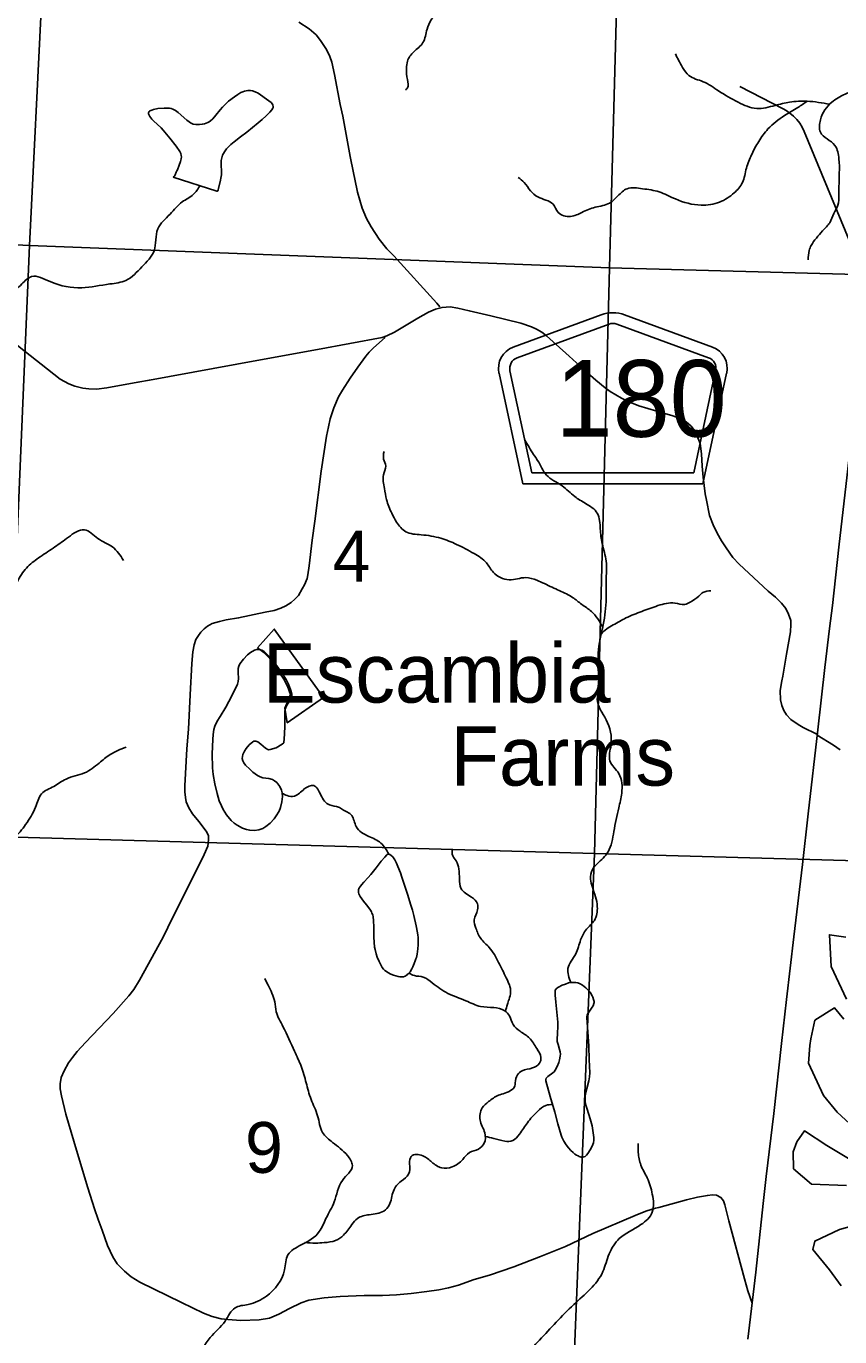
# Model space of a CAD drawing. Extents: x 1219626 to 1426462, y 456797 to 752399.
# Drawn here: x 1292936 to 1300144, y 712988 to 724598 of the extents above; entities that cross this region are included whole.
import ezdxf

# ---------------------------------------------------------------- set-up
doc = ezdxf.new("R2010")
doc.units = 0
for name, color, linetype in [('Communities and Subdivisions Names without Post Office', 7, 'Continuous'), ('County Routes Highway Center Lines', 7, 'Continuous'), ('Lakes and Ponds', 7, 'Continuous'), ('Local Roads Improved', 7, 'Continuous'), ('Local Roads Paved', 7, 'Continuous'), ('Masks', 7, 'Continuous'), ('Narrow River Creek and Branch and Slough', 7, 'Continuous'), ('Roadshields County Roads', 7, 'Continuous'), ('Section Lines', 7, 'Continuous'), ('Section Numbers', 7, 'Continuous'), ('State Routes Highway Center Lines', 7, 'Continuous')]:
    doc.layers.add(name, color=color, linetype=linetype)

msp = doc.modelspace()

# ---------------------------------------------------------------- linework, layer by layer
at = {"layer": 'County Routes Highway Center Lines'}
msp.add_lwpolyline([(1292858, 721771), (1293238, 721472), (1293315, 721429), (1293368, 721410), (1293438, 721393), (1293492, 721385), (1293560, 721384), (1293650, 721394), (1293925, 721444), (1294028, 721463), (1294980, 721638), (1295518, 721735), (1296091, 721840), (1296131, 721856), (1296199, 721887), (1296405, 722011), (1296501, 722065), (1296563, 722093), (1296620, 722107), (1296693, 722111), (1296760, 722100), (1296861, 722078), (1297052, 722032), (1297317, 721967), (1297412, 721935), (1297456, 721914), (1297504, 721887), (1297547, 721856), (1297747, 721675), (1297908, 721528), (1297983, 721462), (1298065, 721395), (1298109, 721362), (1298211, 721303), (1298284, 721267), (1298365, 721236), (1298524, 721188), (1298666, 721146), (1298735, 721119), (1298784, 721093), (1298828, 721054), (1298858, 721016), (1298875, 720982), (1298907, 720903), (1298919, 720809), (1298926, 720700), (1298935, 720603), (1298953, 720457), (1298962, 720399), (1298990, 720264), (1299022, 720182), (1299059, 720108), (1299095, 720038), (1299138, 719977), (1299198, 719892), (1299252, 719834), (1299510, 719594), (1299574, 719539), (1299628, 719487), (1299665, 719441), (1299690, 719390), (1299710, 719334), (1299712, 719297), (1299709, 719234), (1299673, 719036), (1299639, 718840), (1299630, 718798), (1299615, 718713), (1299619, 718631), (1299632, 718579), (1299650, 718536), (1299671, 718497), (1299710, 718455), (1299775, 718412), (1299821, 718385), (1299941, 718327)], dxfattribs=at)
at = {"layer": 'Lakes and Ponds'}
for p, q in [((1294626, 723138), (1294239, 723262)), ((1294608, 718397), (1294607, 718397))]:
    msp.add_line(p, q, dxfattribs=at)
for points in [[(1294239, 723262), (1294242, 723264), (1294246, 723266), (1294249, 723271), (1294256, 723282), (1294266, 723305), (1294271, 723316), (1294275, 723326), (1294292, 723368), (1294303, 723400), (1294309, 723423), (1294311, 723441), (1294310, 723453), (1294306, 723471), (1294298, 723488), (1294264, 723537), (1294207, 723608), (1294148, 723678), (1294131, 723697), (1294064, 723760), (1294049, 723776), (1294031, 723799), (1294024, 723811), (1294020, 723822), (1294019, 723830), (1294021, 723837), (1294026, 723843), (1294032, 723848), (1294048, 723856), (1294065, 723861), (1294101, 723868), (1294158, 723872), (1294184, 723872), (1294205, 723872), (1294220, 723869), (1294234, 723865), (1294259, 723851), (1294281, 723835), (1294359, 723767), (1294379, 723752), (1294393, 723742), (1294416, 723732), (1294439, 723727), (1294471, 723727), (1294496, 723730), (1294516, 723735), (1294544, 723745), (1294557, 723752), (1294569, 723761), (1294588, 723777), (1294616, 723809), (1294654, 723857), (1294674, 723881), (1294696, 723903), (1294729, 723933), (1294782, 723974), (1294810, 723993), (1294838, 724010), (1294855, 724018), (1294871, 724024), (1294900, 724029), (1294923, 724029), (1294940, 724027), (1294966, 724018), (1294990, 724004), (1295087, 723938), (1295106, 723922), (1295117, 723909), (1295122, 723900), (1295125, 723886), (1295124, 723879), (1295121, 723872), (1295113, 723859), (1295094, 723838), (1295061, 723805), (1295026, 723773), (1294992, 723743), (1294942, 723701), (1294891, 723660), (1294835, 723618), (1294779, 723575), (1294748, 723550), (1294727, 723529), (1294712, 723513), (1294692, 723486), (1294676, 723457), (1294668, 723432), (1294664, 723410), (1294663, 723370), (1294666, 723310), (1294665, 723281), (1294660, 723251), (1294656, 723234), (1294640, 723162), (1294636, 723148), (1294633, 723140), (1294631, 723136), (1294629, 723135), (1294626, 723138)], [(1295219, 718249), (1295223, 718325), (1295226, 718401), (1295226, 718465), (1295226, 718528), (1295229, 718548), (1295246, 718583), (1295277, 718633), (1295288, 718657), (1295290, 718670), (1295289, 718682), (1295282, 718714), (1295260, 718769), (1295239, 718810), (1295200, 718870), (1295157, 718931), (1295125, 718973), (1295100, 719003), (1295063, 719042), (1295044, 719058), (1295024, 719071), (1295002, 719078), (1294980, 719077), (1294960, 719071), (1294924, 719051), (1294898, 719030), (1294861, 718992), (1294830, 718951), (1294820, 718928), (1294815, 718908), (1294814, 718873), (1294816, 718819), (1294814, 718793), (1294807, 718769), (1294758, 718667), (1294706, 718565), (1294655, 718483), (1294629, 718441), (1294608, 718397)], [(1294607, 718397), (1294607, 718396), (1294597, 718367), (1294591, 718323), (1294588, 718278), (1294584, 718152), (1294587, 718027), (1294593, 717970), (1294608, 717885), (1294628, 717801), (1294647, 717737), (1294665, 717692), (1294682, 717659), (1294712, 717611), (1294751, 717563), (1294778, 717538), (1294804, 717519), (1294852, 717493), (1294889, 717481), (1294917, 717475), (1294958, 717472), (1294997, 717478), (1295033, 717492), (1295059, 717507), (1295097, 717537), (1295133, 717577), (1295151, 717602), (1295176, 717645), (1295189, 717677), (1295201, 717726), (1295206, 717775), (1295204, 717806), (1295198, 717829), (1295182, 717863), (1295157, 717897), (1295137, 717914), (1295119, 717924), (1295086, 717933), (1295033, 717941), (1295008, 717948), (1294985, 717960), (1294945, 717991), (1294916, 718015), (1294878, 718052), (1294864, 718072), (1294854, 718091), (1294850, 718110), (1294851, 718129), (1294856, 718146), (1294870, 718177), (1294884, 718200), (1294912, 718232), (1294943, 718259), (1294953, 718264), (1294971, 718265), (1294987, 718260), (1295014, 718239), (1295056, 718203), (1295077, 718191), (1295087, 718189), (1295097, 718190), (1295152, 718206), (1295205, 718239), (1295219, 718249)], [(1296315, 716200), (1296318, 716202), (1296320, 716203), (1296322, 716204), (1296323, 716204), (1296324, 716205), (1296328, 716207), (1296332, 716212), (1296336, 716218), (1296340, 716224), (1296345, 716232), (1296353, 716248), (1296361, 716264), (1296374, 716294), (1296383, 716317), (1296389, 716335), (1296393, 716347), (1296398, 716364), (1296401, 716378), (1296407, 716425), (1296410, 716461), (1296410, 716487), (1296408, 716527), (1296406, 716547), (1296403, 716566), (1296390, 716628), (1296370, 716720), (1296358, 716766), (1296345, 716811), (1296314, 716909), (1296282, 717007), (1296265, 717059), (1296251, 717097), (1296229, 717155), (1296217, 717184), (1296203, 717212), (1296197, 717223), (1296190, 717232), (1296183, 717240), (1296169, 717253), (1296158, 717259), (1296150, 717262), (1296144, 717263), (1296137, 717262), (1296133, 717261), (1296130, 717258), (1296112, 717238), (1296081, 717200), (1296036, 717142), (1296013, 717112), (1295990, 717084), (1295965, 717056), (1295926, 717014), (1295908, 716993), (1295891, 716971), (1295886, 716964), (1295883, 716957), (1295881, 716950), (1295879, 716937), (1295881, 716924), (1295884, 716911), (1295890, 716899), (1295896, 716888), (1295910, 716867), (1295924, 716848), (1295951, 716814), (1295971, 716788), (1295985, 716768), (1295994, 716753), (1295999, 716742), (1296006, 716725), (1296009, 716708), (1296013, 716675), (1296015, 716617), (1296016, 716528), (1296018, 716484), (1296023, 716440), (1296027, 716418), (1296037, 716380), (1296046, 716352), (1296063, 716312), (1296083, 716272), (1296091, 716258), (1296102, 716245), (1296114, 716234), (1296127, 716224), (1296140, 716215), (1296167, 716201), (1296191, 716190), (1296212, 716184), (1296231, 716179), (1296247, 716177), (1296260, 716177), (1296271, 716177), (1296280, 716178), (1296294, 716183), (1296303, 716188), (1296309, 716192), (1296315, 716200)], [(1300197, 716529), (1300053, 716549), (1300069, 716268), (1300203, 715980)], [(1297624, 716059), (1297622, 716038), (1297623, 716013), (1297628, 715953), (1297637, 715863), (1297645, 715774), (1297646, 715736), (1297642, 715679), (1297639, 715622), (1297641, 715605), (1297648, 715576), (1297661, 715534), (1297667, 715512), (1297669, 715491), (1297668, 715473), (1297662, 715442), (1297654, 715418), (1297639, 715383), (1297623, 715349), (1297614, 715335), (1297603, 715325), (1297558, 715293), (1297549, 715285), (1297544, 715279), (1297540, 715268), (1297539, 715262), (1297540, 715256), (1297579, 715117), (1297619, 714977), (1297647, 714875), (1297675, 714774), (1297681, 714756), (1297689, 714738), (1297698, 714721), (1297720, 714688), (1297741, 714661), (1297762, 714638), (1297781, 714621), (1297798, 714607), (1297812, 714597), (1297825, 714590), (1297836, 714585), (1297854, 714580), (1297867, 714579), (1297877, 714581), (1297889, 714586), (1297900, 714596), (1297913, 714612), (1297934, 714644), (1297948, 714670), (1297956, 714691), (1297961, 714707), (1297965, 714730), (1297965, 714754), (1297960, 714795), (1297949, 714857), (1297934, 714918), (1297922, 714956), (1297903, 715013), (1297894, 715041), (1297888, 715070), (1297887, 715086), (1297888, 715116), (1297891, 715142), (1297903, 715187), (1297922, 715256), (1297928, 715290), (1297930, 715325), (1297925, 715444), (1297920, 715562), (1297911, 715688), (1297902, 715813), (1297902, 715823), (1297907, 715841), (1297915, 715856), (1297950, 715907), (1297958, 715920), (1297966, 715939), (1297968, 715948), (1297967, 715958), (1297963, 715977), (1297957, 715995), (1297950, 716009), (1297935, 716034), (1297920, 716052), (1297894, 716078), (1297865, 716102), (1297843, 716115), (1297823, 716122), (1297805, 716126), (1297790, 716127), (1297762, 716125), (1297742, 716122), (1297713, 716113), (1297685, 716102), (1297652, 716085), (1297636, 716075), (1297624, 716059)], [(1300181, 715802), (1300098, 715901), (1299923, 715792), (1299889, 715626), (1299878, 715569), (1299867, 715412), (1299999, 715124), (1300122, 714978), (1300308, 714806)], [(1300296, 714523), (1300029, 714681), (1299831, 714812), (1299765, 714714), (1299732, 714627), (1299734, 714477), (1299895, 714341), (1300205, 714329)], [(1300440, 714021), (1300142, 713938), (1299922, 713835), (1299906, 713762), (1300053, 713580), (1300156, 713438)]]:
    msp.add_lwpolyline(points, dxfattribs=at)
at = {"layer": 'Local Roads Improved'}
for p, q in [((1299643, 723867), (1299259, 724065)), ((1300279, 722581), (1299829, 723665))]:
    msp.add_line(p, q, dxfattribs=at)
for points in [[(1299829, 723665), (1299811, 723703), (1299789, 723739), (1299764, 723772), (1299735, 723802), (1299703, 723829), (1299668, 723853), (1299643, 723867)], [(1293248, 715122), (1293288, 714960), (1293383, 714642), (1293482, 714306), (1293540, 714121), (1293573, 714026), (1293608, 713932), (1293655, 713795), (1293702, 713695), (1293743, 713634), (1293806, 713569), (1293867, 713519), (1293944, 713471), (1294313, 713292), (1294508, 713198), (1294584, 713168), (1294664, 713147), (1294721, 713141), (1294838, 713131), (1294999, 713137), (1295092, 713154), (1295175, 713188), (1295268, 713237), (1295371, 713287), (1295439, 713311), (1295575, 713332), (1295719, 713345), (1295930, 713352), (1296093, 713354), (1296218, 713359), (1296347, 713370), (1296485, 713389), (1296591, 713405), (1296676, 713420), (1296766, 713446), (1296904, 713494), (1297042, 713534), (1297256, 713607), (1297493, 713700), (1297715, 713788), (1297957, 713902), (1298332, 714061), (1298427, 714100), (1298511, 714126), (1298540, 714132), (1298786, 714201), (1298884, 714224), (1298971, 714240), (1299016, 714245), (1299053, 714243), (1299091, 714222), (1299115, 714191), (1299127, 714156), (1299160, 714016), (1299301, 713501), (1299331, 713396), (1299368, 713286)]]:
    msp.add_lwpolyline(points, dxfattribs=at)
at = {"layer": 'Local Roads Paved'}
for points in [[(1295352, 724633), (1295444, 724574), (1295504, 724521), (1295544, 724473), (1295597, 724391), (1295627, 724329), (1295643, 724280), (1295667, 724171), (1295719, 723906), (1295740, 723801), (1295806, 723444), (1295837, 723300), (1295849, 723242), (1295872, 723127), (1295914, 722987), (1295951, 722896), (1295991, 722822), (1296063, 722711), (1296132, 722627), (1296194, 722563), (1296574, 722144), (1296602, 722112)], [(1296115, 721840), (1296012, 721749), (1295976, 721712), (1295944, 721676), (1295873, 721579), (1295805, 721479), (1295739, 721374), (1295704, 721315), (1295661, 721219), (1295628, 721119), (1295613, 721049), (1295597, 720966), (1295550, 720657), (1295494, 720213), (1295469, 720045), (1295443, 719818), (1295430, 719738), (1295424, 719705), (1295402, 719648), (1295381, 719613), (1295348, 719554), (1295317, 719523), (1295283, 719492), (1295236, 719462), (1295192, 719444), (1295134, 719422), (1295053, 719406), (1294817, 719357), (1294708, 719340), (1294648, 719326), (1294583, 719306), (1294542, 719283), (1294513, 719261), (1294482, 719229), (1294463, 719202), (1294440, 719166), (1294425, 719119), (1294412, 719057), (1294402, 718952), (1294389, 718675), (1294373, 718370), (1294360, 718198), (1294342, 717868), (1294342, 717815), (1294347, 717764), (1294354, 717727), (1294376, 717673), (1294410, 717622), (1294466, 717552), (1294505, 717502), (1294537, 717457), (1294550, 717425), (1294551, 717391), (1294546, 717333), (1294512, 717260), (1294387, 717003), (1294231, 716698), (1294149, 716528), (1293939, 716146), (1293890, 716064), (1293845, 716007), (1293705, 715851), (1293460, 715594), (1293387, 715514), (1293346, 715463), (1293310, 715414), (1293273, 715344), (1293247, 715286), (1293236, 715228), (1293237, 715185), (1293248, 715122)], [(1299944, 718318), (1300088, 718229), (1300147, 718188)]]:
    msp.add_lwpolyline(points, dxfattribs=at)
at = {"layer": 'Masks'}
msp.add_lwpolyline([(1294986, 719090), (1295042, 719050), (1295093, 718996), (1295142, 718931), (1295181, 718870), (1295219, 718814), (1295251, 718751), (1295277, 718679), (1295258, 718625), (1295226, 718558), (1295249, 718427), (1295571, 718651), (1295133, 719258)], close=True, dxfattribs=at)
at = {"layer": 'Narrow River Creek and Branch and Slough'}
for points in [[(1299036, 725521), (1299011, 725556), (1298929, 725565), (1298792, 725520), (1298665, 725438), (1298528, 725374), (1298419, 725319), (1298291, 725310), (1298164, 725392), (1298009, 725438), (1297790, 725447), (1297581, 725410), (1297362, 725301), (1297225, 725192), (1297034, 725091), (1296843, 725046), (1296797, 725018), (1296697, 724909), (1296624, 724781), (1296587, 724727), (1296524, 724654), (1296487, 724572), (1296451, 724453), (1296369, 724371), (1296314, 724289), (1296305, 724225), (1296314, 724125), (1296314, 724052), (1296296, 724034)], [(1300055, 723907), (1299855, 723934), (1299700, 723925), (1299572, 723897), (1299408, 723870), (1299244, 723925), (1299071, 724025), (1298934, 724107), (1298807, 724162), (1298752, 724234), (1298716, 724298), (1298688, 724353)], [(1300425, 724055), (1300328, 724043), (1300192, 723997), (1300073, 723925), (1299973, 723770), (1299973, 723660), (1300101, 723542), (1300137, 723423), (1300137, 723177), (1300137, 723104), (1300128, 723013), (1300092, 722940), (1300055, 722858), (1299991, 722785), (1299937, 722721), (1299891, 722657), (1299873, 722612), (1299864, 722530)], [(1299855, 723934), (1299773, 723879), (1299654, 723806), (1299508, 723688), (1299426, 723578), (1299363, 723460), (1299317, 723341), (1299281, 723213), (1299208, 723122), (1299080, 723040), (1298916, 723013), (1298688, 723068), (1298543, 723131), (1298397, 723159), (1298260, 723159), (1298178, 723095), (1298105, 723031), (1297978, 722995), (1297859, 722949), (1297759, 722913), (1297650, 722949), (1297604, 723022), (1297468, 723086), (1297404, 723141), (1297349, 723213), (1297294, 723259)], [(1292343, 721505), (1292365, 721598), (1292441, 721728), (1292572, 721880), (1292680, 722065), (1292800, 722217), (1292897, 722315), (1292984, 722380), (1293147, 722336), (1293429, 722282), (1293678, 722315), (1293820, 722347), (1293961, 722467), (1294069, 722608), (1294102, 722803), (1294210, 722933), (1294319, 723042), (1294416, 723107), (1294476, 723187)], [(1297354, 720934), (1297432, 720804), (1297467, 720752), (1297545, 720622), (1297684, 720527), (1297796, 720431), (1297892, 720371), (1297996, 720284), (1298022, 720145), (1298039, 720015), (1298074, 719859), (1298074, 719686), (1298074, 719529), (1298048, 719295), (1298004, 719044), (1298013, 718931), (1298030, 718775), (1297996, 718636), (1298074, 718454), (1298117, 718229), (1298108, 718090), (1298186, 717977), (1298212, 717804), (1298186, 717674), (1298143, 717465), (1298091, 717283), (1297996, 717179), (1297952, 717127), (1297935, 717041), (1297952, 716971), (1297996, 716798), (1297970, 716676), (1297900, 716598), (1297848, 716503), (1297805, 716381), (1297736, 716251), (1297762, 716125)], [(1296106, 720830), (1296102, 720764), (1296121, 720702), (1296102, 720625), (1296109, 720504), (1296129, 720404), (1296175, 720283), (1296218, 720206), (1296299, 720120), (1296435, 720093), (1296610, 720062), (1296749, 720008), (1296904, 719926), (1297013, 719845), (1297075, 719760), (1297215, 719694), (1297362, 719713), (1297459, 719690), (1297595, 719628), (1297723, 719569), (1297777, 719538), (1297858, 719476), (1297944, 719414), (1298044, 719273)], [(1292670, 719314), (1292778, 719432), (1292810, 719551), (1292865, 719692), (1292951, 719812), (1293060, 719898), (1293190, 719985), (1293310, 720072), (1293451, 720137), (1293570, 720061), (1293700, 719985), (1293798, 719866)], [(1298032, 719215), (1298079, 719259), (1298137, 719294), (1298250, 719356), (1298390, 719414), (1298533, 719465), (1298684, 719488), (1298770, 719476), (1298820, 719496), (1298894, 719550), (1298932, 719581), (1299002, 719597)], [(1292178, 716844), (1292367, 716886), (1292410, 716973), (1292540, 717049), (1292616, 717125), (1292670, 717234), (1292714, 717342), (1292822, 717408), (1292931, 717527), (1293018, 717679), (1293072, 717798), (1293180, 717864), (1293289, 717929), (1293452, 717983), (1293582, 718070), (1293680, 718146), (1293821, 718211)], [(1295204, 717802), (1295248, 717782), (1295312, 717778), (1295400, 717841), (1295483, 717871), (1295546, 717787), (1295624, 717699), (1295703, 717680), (1295737, 717660), (1295820, 717606), (1295859, 717508), (1295972, 717420), (1296079, 717362), (1296148, 717263)], [(1297183, 715872), (1297199, 715933), (1297214, 715977), (1297228, 716041), (1297189, 716168), (1297121, 716305), (1297038, 716437), (1296964, 716515), (1296920, 716608), (1296906, 716682), (1296935, 716770), (1296935, 716824), (1296881, 716882), (1296788, 716961), (1296774, 717044), (1296769, 717132), (1296744, 717205), (1296715, 717249), (1296710, 717308)], [(1294566, 711075), (1294508, 711251), (1294537, 711471), (1294493, 711632), (1294493, 711822), (1294493, 711969), (1294537, 712204), (1294508, 712365), (1294464, 712614), (1294464, 712775), (1294566, 712981), (1294698, 713127), (1294786, 713244), (1294903, 713274), (1295064, 713347), (1295225, 713582), (1295255, 713714), (1295372, 713801), (1295533, 713919), (1295592, 714036), (1295665, 714183), (1295738, 714373), (1295826, 714505), (1295782, 714593), (1295650, 714710), (1295562, 714798), (1295518, 714945), (1295460, 715091), (1295416, 715238), (1295372, 715385), (1295313, 715517), (1295211, 715736), (1295152, 715868), (1295138, 715956), (1295079, 716103), (1295050, 716162)], [(1296328, 716208), (1296375, 716188), (1296454, 716174), (1296534, 716123), (1296673, 716030), (1296831, 715965), (1296962, 715914), (1297078, 715904), (1297176, 715876), (1297218, 715830), (1297250, 715755), (1297311, 715695), (1297395, 715634), (1297460, 715541), (1297497, 715462), (1297483, 715411), (1297423, 715369), (1297330, 715345), (1297288, 715308), (1297269, 715238), (1297269, 715224), (1297176, 715145), (1297120, 715127), (1297032, 715071), (1296976, 715015), (1296957, 714908), (1296999, 714796), (1296994, 714703), (1296943, 714651), (1296864, 714619), (1296803, 714558), (1296710, 714493), (1296617, 714484), (1296529, 714535), (1296450, 714591), (1296347, 714586), (1296333, 714521), (1296324, 714428), (1296259, 714367), (1296189, 714279), (1296152, 714153), (1296105, 714102), (1295975, 714069), (1295872, 714037), (1295821, 713981), (1295747, 713888), (1295677, 713841), (1295575, 713822), (1295500, 713818), (1295405, 713822)], [(1297600, 715045), (1297539, 715038), (1297469, 714987), (1297376, 714884), (1297306, 714782), (1297246, 714726), (1297176, 714721), (1297078, 714745), (1297004, 714762)], [(1294712, 709692), (1294870, 709714), (1295038, 709860), (1295206, 710029), (1295318, 710197), (1295464, 710332), (1295666, 710478), (1295812, 710579), (1295958, 710770), (1296126, 711118), (1296227, 711297), (1296238, 711432), (1296283, 711634), (1296440, 711870), (1296676, 712128), (1296923, 712398), (1297203, 712678), (1297484, 712959), (1297787, 713273), (1298045, 713565), (1298101, 713722), (1298191, 713857), (1298382, 713981), (1298483, 714093), (1298483, 714250), (1298438, 714396), (1298382, 714508), (1298359, 714621), (1298359, 714699)]]:
    msp.add_spline(points, degree=3, dxfattribs=at)
at = {"layer": 'Roadshields County Roads'}
for p, q in [((1297251, 721755), (1298031, 722041)), ((1298238, 722041), (1299016, 721755)), ((1297286, 721661), (1298100, 721960)), ((1298169, 721960), (1298981, 721661)), ((1297335, 720543), (1297125, 721525)), ((1297416, 720643), (1297222, 721546)), ((1299044, 721547), (1298851, 720643)), ((1299142, 721526), (1298932, 720543)), ((1298851, 720643), (1297416, 720643)), ((1298932, 720543), (1297335, 720543))]:
    msp.add_line(p, q, dxfattribs=at)
for centre, radius, start, end in [((1298134, 721760), 300, 69.827, 110.173), ((1298134, 721866), 100, 69.827, 110.173), ((1297320, 721567), 200, 110.173, 192.0999), ((1298947, 721568), 200, 347.9001, 69.827), ((1297320, 721567), 100, 110.173, 192.0999), ((1298947, 721568), 100, 347.9001, 69.827)]:
    msp.add_arc(centre, radius, start, end, dxfattribs=at)
at = {"layer": 'Section Lines'}
for p, q in [((1292965, 722657), (1293229, 727907)), ((1298243, 727713), (1298104, 722457)), ((1287757, 722873), (1292965, 722657)), ((1292744, 717416), (1292965, 722657)), ((1292965, 722657), (1298104, 722457)), ((1298104, 722457), (1297970, 717268)), ((1298104, 722457), (1303256, 722323)), ((1297970, 717268), (1292744, 717416)), ((1297970, 717268), (1297759, 712003)), ((1303149, 717129), (1297970, 717268))]:
    msp.add_line(p, q, dxfattribs=at)
at = {"layer": 'State Routes Highway Center Lines'}
msp.add_lwpolyline([(1299330, 712967), (1299399, 713561), (1299465, 714169), (1299493, 714409), (1299559, 714965), (1299627, 715586), (1299673, 715976), (1299738, 716531), (1299813, 717172), (1299864, 717621), (1299950, 718364), (1300013, 718916), (1300054, 719263), (1300079, 719467), (1300135, 719984), (1300211, 720625), (1300275, 721199), (1300330, 721698), (1300364, 721984), (1300431, 722551), (1300499, 723129), (1300576, 723801), (1300645, 724393), (1300715, 724999)], dxfattribs=at)

# ---------------------------------------------------------------- texts
at = {"layer": 'Communities and Subdivisions Names without Post Office'}
for s, p in [('Escambia', (1295033, 718606)), ('Farms', (1296696, 717871))]:
    msp.add_text(s, height=525, rotation=359.9998, dxfattribs=at).set_placement(p)
at = {"layer": 'Roadshields County Roads'}
msp.add_text('180', height=680, dxfattribs=at).set_placement((1297626, 720961))
at = {"layer": 'Section Numbers'}
for s, p in [('4', (1295651, 719678)), ('9', (1294875, 714440))]:
    msp.add_text(s, height=450, rotation=359.9998, dxfattribs=at).set_placement(p)

doc.saveas('drawing.dxf')
